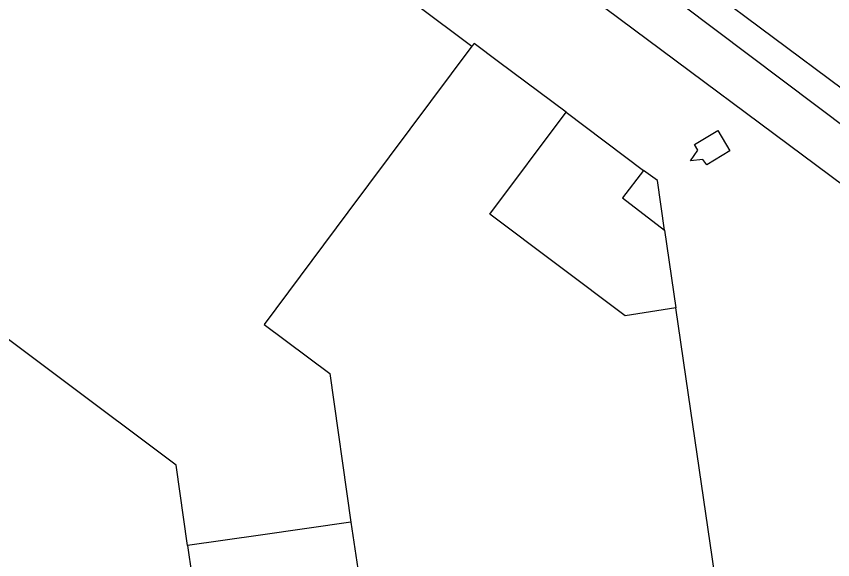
# Model space of a CAD drawing. Extents: x 159718 to 160783, y 383290 to 384030.
# Drawn here: x 160642.81 to 160687.64, y 383620.16 to 383650.01 of the extents above; entities that cross this region are included whole.
import ezdxf

# ---------------------------------------------------------------- set-up
doc = ezdxf.new("R2010")
doc.units = 0
for name, color, linetype in [('IMGEO_Fietspad_gesloten', 7, 'Continuous'), ('IMGEO_Pand', 7, 'Continuous'), ('IMGEO_Pand_overbouw', 7, 'Continuous'), ('IMGEO_Rijbaan_lokaal_gesloten', 7, 'Continuous'), ('IMGEO_Voetpad_open', 7, 'Continuous')]:
    doc.layers.add(name, color=color, linetype=linetype)

msp = doc.modelspace()

# ---------------------------------------------------------------- linework, layer by layer
at = {"layer": 'IMGEO_Fietspad_gesloten'}
for points in [[(160625.005, 383695.905), (160642.174, 383683.074), (160643.049, 383682.367), (160643.777, 383681.734), (160670.079, 383657.666), (160710.819, 383626.982)], [(160706.067, 383627.421), (160673.603, 383651.608), (160672.82, 383652.202)]]:
    msp.add_lwpolyline(points, dxfattribs=at)
at = {"layer": 'IMGEO_Pand'}
for points in [[(160572.035, 383719.97), (160575.103, 383717.678), (160580.67, 383713.52), (160603.15, 383696.727), (160608.705, 383692.577), (160611.574, 383690.434), (160612.911, 383692.199), (160618.335, 383688.148), (160624.198, 383683.743), (160629.612, 383679.677), (160628.319, 383677.876), (160631.16, 383675.754), (160636.726, 383671.598), (160659.206, 383654.812), (160664.766, 383650.661), (160667.828, 383648.374), (160661.02, 383639.245), (160656.419, 383633.076), (160660.025, 383630.391), (160661.171, 383622.218)], [(160661.171, 383622.218), (160656.222, 383621.511), (160652.215, 383620.938), (160651.586, 383625.345), (160554.917, 383697.834), (160550.061, 383697.14), (160549.533, 383700.81), (160548.822, 383705.759)], [(160673.011, 383644.738), (160677.256, 383641.549), (160676.09, 383640.036), (160678.4, 383638.269), (160679.023, 383633.993), (160676.251, 383633.55), (160668.807, 383639.141), (160673.011, 383644.738)], [(160681.334, 383643.744), (160681.995, 383642.628), (160680.718, 383641.846), (160680.514, 383642.152), (160679.825, 383642.074), (160680.223, 383642.658), (160680.042, 383642.972), (160681.334, 383643.744)]]:
    msp.add_lwpolyline(points, dxfattribs=at)
at = {"layer": 'IMGEO_Pand_overbouw'}
msp.add_lwpolyline([(160682.7, 383608.78), (160679.719, 383629.219), (160679.023, 383633.993), (160676.251, 383633.55), (160668.807, 383639.141), (160673.011, 383644.738), (160669.294, 383647.509), (160667.946, 383648.514), (160667.828, 383648.374), (160661.02, 383639.245), (160656.419, 383633.076), (160660.025, 383630.391), (160661.171, 383622.218), (160656.222, 383621.511), (160652.215, 383620.938), (160652.687, 383617.639)], dxfattribs=at)
msp.add_lwpolyline([(160677.256, 383641.549), (160676.09, 383640.036), (160678.4, 383638.269), (160678.015, 383640.997)], close=True, dxfattribs=at)
at = {"layer": 'IMGEO_Rijbaan_lokaal_gesloten'}
msp.add_lwpolyline([(160711.901, 383628.232), (160711.799, 383628.308), (160711.629, 383628.473), (160703.407, 383634.591), (160688.169, 383646.014), (160673.018, 383657.309), (160671.239, 383658.668)], dxfattribs=at)
at = {"layer": 'IMGEO_Voetpad_open'}
msp.add_lwpolyline([(160661.171, 383622.218), (160661.677, 383618.924)], dxfattribs=at)

doc.saveas('drawing.dxf')
